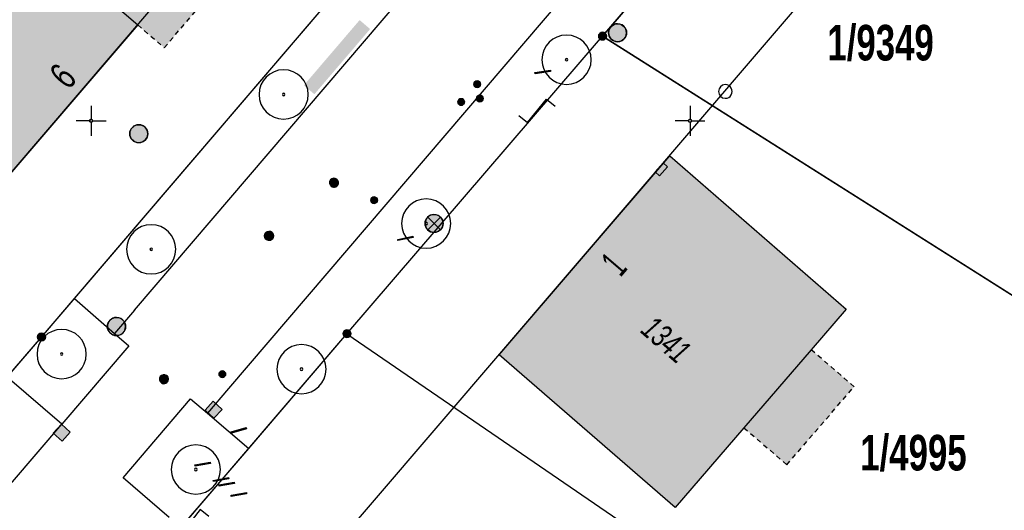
# Model space of a CAD drawing. Header units: metres. Extents: x 2695560 to 2696939, y 1260491 to 1262050.
# Tile 645 of 656: x 2696148 to 2696189, y 1261184 to 1261204. Entities that reach past the tile are written whole.
import ezdxf

# ---------------------------------------------------------------- set-up
doc = ezdxf.new("R2010")
doc.units = ezdxf.units.M
doc.linetypes.add('AUSGEZOGEN', pattern=[0])
doc.linetypes.add('VERDECKT2_S2', pattern=[0.36, 0.2, -0.16])
for name, color, linetype in [('XR$1$AV_Flächen (EO)', 7, 'AUSGEZOGEN'), ('XR$1$AV_Gebäudeflächen (BB)', 7, 'AUSGEZOGEN'), ('XR$1$AV_Gebäudeflächen (EO)', 7, 'AUSGEZOGEN'), ('XR$1$AV_Grenzpunkte', 7, 'AUSGEZOGEN'), ('XR$1$AV_Grundstück-Nr.', 7, 'AUSGEZOGEN'), ('XR$1$AV_Haus-Nr.', 7, 'AUSGEZOGEN'), ('XR$1$AV_Koordinatennetzpunkte', 7, 'AUSGEZOGEN'), ('XR$1$AV_Linien (BB)', 7, 'AUSGEZOGEN'), ('XR$1$AV_Versicherung-Nr.', 7, 'AUSGEZOGEN'), ('XR$1$AW_LK_Schachtdeckel', 24, 'AUSGEZOGEN'), ('XR$1$AW_LK_Zwischenpunkt', 24, 'AUSGEZOGEN'), ('XR$1$EW_LK_Knoten', 1, 'AUSGEZOGEN'), ('XR$1$FM_LK_SW_TRASSEKNOTEN', 94, 'AUSGEZOGEN'), ('XR$1$GA_LK_Rohrleitungsteil', 32, 'AUSGEZOGEN'), ('XR$1$GR_Baum', 94, 'AUSGEZOGEN'), ('XR$1$Liegenschaftsgrenzen', 7, 'AUSGEZOGEN'), ('XR$1$PFAV', 255, 'AUSGEZOGEN'), ('XR$1$PFAW', 255, 'AUSGEZOGEN'), ('XR$1$PFEW', 255, 'AUSGEZOGEN'), ('XR$1$PFWA', 255, 'AUSGEZOGEN'), ('XR$1$RAEW', 8, 'AUSGEZOGEN'), ('XR$1$RP_Abstandslinie', 7, 'AUSGEZOGEN'), ('XR$1$WA_LK_Absperrarmatur', 171, 'AUSGEZOGEN'), ('XR$1$WA_LK_Rohrleitungsteil', 171, 'AUSGEZOGEN')]:
    doc.layers.add(name, color=color, linetype=linetype)
doc.styles.add('ARIAL', font='arial.ttf')

# ---------------------------------------------------------------- blocks, each defined once
blk = doc.blocks.new('COMPLEXOBJECT_624')
at = {"layer": 'XR$1$AV_Linien (BB)', "color": 7, "linetype": 'AUSGEZOGEN', "transparency": 33554687}
blk.add_lwpolyline([(6085.67, 11113.677), (6117.292, 11150.599), (6148.779, 11187.343)], dxfattribs=at)
blk = doc.blocks.new('BAV15')
at = {"layer": 'XR$1$PFAV', "transparency": 33554687}
blk.add_hatch(color=7, dxfattribs=at).paths.add_polyline_path([(0.5, 0), (0.49, 0.1), (0.46, 0.2), (0.41, 0.29), (0.34, 0.36), (0.26, 0.42), (0.17, 0.47), (0.08, 0.49), (-0.03, 0.5), (-0.13, 0.48), (-0.22, 0.45), (-0.31, 0.4), (-0.38, 0.33), (-0.44, 0.24), (-0.48, 0.15), (-0.5, 0.05), (-0.5, -0.05), (-0.48, -0.15), (-0.44, -0.24), (-0.38, -0.33), (-0.31, -0.4), (-0.22, -0.45), (-0.13, -0.48), (-0.03, -0.5), (0.08, -0.49), (0.17, -0.47), (0.26, -0.42), (0.34, -0.36), (0.41, -0.29), (0.46, -0.2), (0.49, -0.1)])
at = {"color": 7, "transparency": 33554687}
for start, end in [(90, 270), (270, 90)]:
    blk.add_arc((0, 0), 0.5, start, end, dxfattribs=at)
at = {"layer": 'XR$1$PFAV', "transparency": 33554687}
blk.add_circle((0, 0), 0.5, dxfattribs=at)
blk = doc.blocks.new('BAV2041')
at = {"color": 7, "transparency": 33554687}
for p, q in [((0, 0.5), (0, 0.05)), ((-0.05, 0), (-0.5, 0)), ((0.05, 0), (0.5, 0)), ((0, -0.05), (0, -0.5))]:
    blk.add_line(p, q, dxfattribs=at)
blk.add_circle((0, 0), 0.05, dxfattribs=at)
for start, end in [(90, 270), (270, 90)]:
    blk.add_arc((0, 0), 0.05, start, end, dxfattribs=at)
blk = doc.blocks.new('WBGR1')
at = {"color": 94, "transparency": 33554687}
for radius, start, end in [(1, 90, 270), (1, 270, 90), (0.05, 90, 270), (0.05, 270, 90)]:
    blk.add_arc((0, 0), radius, start, end, dxfattribs=at)
blk = doc.blocks.new('BAW2093')
at = {"transparency": 33554687}
blk.add_lwpolyline([(-0.375, -0.5), (0, -0.5), (0, 0.5), (0.375, 0.5)], dxfattribs=at)
blk = doc.blocks.new('BAW2082')
at = {"layer": 'XR$1$PFAW', "transparency": 33554687}
blk.add_hatch(color=7, dxfattribs=at).paths.add_polyline_path([(0.509, -0.003), (0.499, 0.098), (0.469, 0.194), (0.42, 0.283), (0.354, 0.359), (0.274, 0.421), (0.183, 0.466), (0.085, 0.491), (-0.016, 0.496), (-0.116, 0.481), (-0.211, 0.446), (-0.297, 0.392), (-0.37, 0.323), (-0.428, 0.24), (-0.468, 0.147), (-0.488, 0.047), (-0.488, -0.054), (-0.468, -0.153), (-0.428, -0.246), (-0.37, -0.329), (-0.297, -0.398), (-0.211, -0.452), (-0.116, -0.487), (-0.016, -0.502), (0.085, -0.497), (0.183, -0.472), (0.274, -0.427), (0.354, -0.366), (0.42, -0.289), (0.469, -0.2), (0.499, -0.104)])
at = {"transparency": 33554687}
for start, end in [(91.1948, 268.8052), (268.8052, 91.1948)]:
    blk.add_arc((0.01, 0), 0.5, start, end, dxfattribs=at)
at = {"layer": 'XR$1$PFAW', "transparency": 33554687}
blk.add_circle((0.009, -0.003), 0.5, dxfattribs=at)
blk = doc.blocks.new('BAW2089')
at = {"layer": 'XR$1$PFAW', "transparency": 33554687}
blk.add_hatch(color=7, dxfattribs=at).paths.add_polyline_path([(-0.5, 0.5), (-0.5, -0.5), (0.5, -0.5), (0.5, 0.5)])
at = {"transparency": 33554687}
blk.add_lwpolyline([(-0.5, 0.5), (0.5, 0.5), (0.5, -0.5), (-0.5, -0.5), (-0.5, 0.5)], close=True, dxfattribs=at)
at = {"layer": 'XR$1$PFAW', "transparency": 33554687}
blk.add_lwpolyline([(-0.5, 0.5), (0.5, 0.5), (0.5, -0.5), (-0.5, -0.5), (-0.5, 0.5)], close=True, dxfattribs=at)
blk = doc.blocks.new('BAW2088')
at = {"layer": 'XR$1$PFAW', "transparency": 33554687}
blk.add_hatch(color=253, dxfattribs=at).paths.add_polyline_path([(0.51, 0), (0.5, 0.101), (0.47, 0.197), (0.421, 0.286), (0.355, 0.362), (0.275, 0.424), (0.184, 0.469), (0.086, 0.494), (-0.015, 0.499), (-0.115, 0.484), (-0.21, 0.449), (-0.296, 0.395), (-0.369, 0.326), (-0.427, 0.243), (-0.467, 0.15), (-0.487, 0.051), (-0.487, -0.051), (-0.467, -0.15), (-0.427, -0.243), (-0.369, -0.326), (-0.296, -0.395), (-0.21, -0.449), (-0.115, -0.484), (-0.015, -0.499), (0.086, -0.494), (0.184, -0.469), (0.275, -0.424), (0.355, -0.362), (0.421, -0.286), (0.47, -0.197), (0.5, -0.101)])
at = {"transparency": 33554687}
for start, end in [(91.1948, 268.8052), (268.8052, 91.1948)]:
    blk.add_arc((0.01, 0), 0.5, start, end, dxfattribs=at)
at = {"layer": 'XR$1$PFAW', "transparency": 33554687}
blk.add_circle((0.01, 0), 0.5, dxfattribs=at)
blk = doc.blocks.new('BWA2013')
at = {"true_color": 0x000000, "transparency": 33554687}
blk.add_hatch(color=18, dxfattribs=at).paths.add_polyline_path([(-0.291, -0.409), (0.352, 0.357), (0.291, 0.409), (-0.352, -0.357)])
at = {"transparency": 33554687}
blk.add_lwpolyline([(-0.291, -0.409), (-0.352, -0.357), (0.291, 0.409), (0.352, 0.357), (-0.291, -0.409)], close=True, dxfattribs=at)
blk = doc.blocks.new('BWA965')
at = {"layer": 'XR$1$PFWA', "transparency": 33554687}
blk.add_hatch(color=7, dxfattribs=at).paths.add_polyline_path([(0, 0.5), (-0.05, 0.5), (-0.1, 0.49), (-0.15, 0.48), (-0.2, 0.46), (-0.24, 0.44), (-0.29, 0.41), (-0.33, 0.38), (-0.36, 0.34), (-0.4, 0.31), (-0.42, 0.26), (-0.45, 0.22), (-0.47, 0.17), (-0.48, 0.13), (-0.49, 0.08), (-0.5, 0.03), (-0.5, -0.03), (-0.49, -0.08), (-0.48, -0.13), (-0.47, -0.17), (-0.45, -0.22), (-0.42, -0.26), (-0.4, -0.31), (-0.36, -0.34), (-0.33, -0.38), (-0.29, -0.41), (-0.24, -0.44), (-0.2, -0.46), (-0.15, -0.48), (-0.1, -0.49), (-0.05, -0.5), (0, -0.5), (0.05, -0.5), (0.1, -0.49), (0.15, -0.48), (0.2, -0.46), (0.24, -0.44), (0.29, -0.41), (0.33, -0.38), (0.36, -0.34), (0.4, -0.31), (0.42, -0.26), (0.45, -0.22), (0.47, -0.17), (0.48, -0.13), (0.49, -0.08), (0.5, -0.03), (0.5, 0.03), (0.49, 0.08), (0.48, 0.13), (0.47, 0.17), (0.45, 0.22), (0.42, 0.26), (0.4, 0.31), (0.36, 0.34), (0.33, 0.38), (0.29, 0.41), (0.24, 0.44), (0.2, 0.46), (0.15, 0.48), (0.1, 0.49), (0.05, 0.5)])
at = {"transparency": 33554687}
blk.add_line((0, 0.5), (0, -0.5), dxfattribs=at)
for start, end in [(90, 270), (270, 90)]:
    blk.add_arc((0, 0), 0.5, start, end, dxfattribs=at)
blk = doc.blocks.new('BWA2012')
at = {"layer": 'XR$1$PFWA', "transparency": 33554687}
blk.add_hatch(color=7, dxfattribs=at).paths.add_polyline_path([(0.5, 0), (0.49, 0.1), (0.46, 0.2), (0.41, 0.29), (0.34, 0.36), (0.26, 0.42), (0.17, 0.47), (0.08, 0.49), (-0.03, 0.5), (-0.13, 0.48), (-0.22, 0.45), (-0.31, 0.4), (-0.38, 0.33), (-0.44, 0.24), (-0.48, 0.15), (-0.5, 0.05), (-0.5, -0.05), (-0.48, -0.15), (-0.44, -0.24), (-0.38, -0.33), (-0.31, -0.4), (-0.22, -0.45), (-0.13, -0.48), (-0.03, -0.5), (0.08, -0.49), (0.17, -0.47), (0.26, -0.42), (0.34, -0.36), (0.41, -0.29), (0.46, -0.2), (0.49, -0.1)])
at = {"transparency": 33554687}
blk.add_line((0.35, 0.35), (-0.35, -0.35), dxfattribs=at)
for start, end in [(45, 225), (225, 45)]:
    blk.add_arc((0, 0), 0.5, start, end, dxfattribs=at)
at = {"layer": 'XR$1$PFWA', "transparency": 33554687}
blk.add_circle((0, 0), 0.5, dxfattribs=at)
blk = doc.blocks.new('BGA2013')
at = {"transparency": 33554687}
blk.add_hatch(color=36, dxfattribs=at).paths.add_polyline_path([(-0.291, -0.409), (0.352, 0.357), (0.291, 0.409), (-0.352, -0.357)])
at = {"color": 32, "transparency": 33554687}
blk.add_lwpolyline([(-0.291, -0.409), (-0.352, -0.357), (0.291, 0.409), (0.352, 0.357), (-0.291, -0.409)], close=True, dxfattribs=at)
blk = doc.blocks.new('BEWLP2549_S')
at = {"layer": 'XR$1$PFEW', "transparency": 33554687}
blk.add_hatch(color=7, dxfattribs=at).paths.add_polyline_path([(0.5, 0), (0.49, 0.101), (0.459, 0.197), (0.41, 0.286), (0.344, 0.362), (0.264, 0.424), (0.174, 0.469), (0.076, 0.494), (-0.025, 0.499), (-0.125, 0.484), (-0.22, 0.449), (-0.306, 0.395), (-0.379, 0.326), (-0.437, 0.243), (-0.477, 0.15), (-0.497, 0.051), (-0.497, -0.051), (-0.477, -0.15), (-0.437, -0.243), (-0.379, -0.326), (-0.306, -0.395), (-0.22, -0.449), (-0.125, -0.484), (-0.025, -0.499), (0.076, -0.494), (0.174, -0.469), (0.264, -0.424), (0.344, -0.362), (0.41, -0.286), (0.459, -0.197), (0.49, -0.101)])
at = {"color": 1, "transparency": 33554687}
for p, q in [((0.354, -0.354), (-0.354, 0.354)), ((-0.354, -0.354), (0.354, 0.354))]:
    blk.add_line(p, q, dxfattribs=at)
for start, end in [(91.3809, 268.6191), (268.6191, 91.3809)]:
    blk.add_arc((0, 0), 0.5, start, end, dxfattribs=at)
at = {"layer": 'XR$1$PFEW', "transparency": 33554687}
blk.add_circle((0, 0), 0.5, dxfattribs=at)
blk = doc.blocks.new('BEW957')
at = {"layer": 'XR$1$RAEW', "transparency": 33554687}
blk.add_hatch(color=1, dxfattribs=at).paths.add_polyline_path([(-0.5, 0), (-0.5, -0.05), (-0.49, -0.1), (-0.48, -0.15), (-0.46, -0.2), (-0.44, -0.24), (-0.41, -0.29), (-0.38, -0.33), (-0.34, -0.36), (-0.31, -0.4), (-0.26, -0.42), (-0.22, -0.45), (-0.17, -0.47), (-0.13, -0.48), (-0.08, -0.49), (-0.03, -0.5), (0.03, -0.5), (0.08, -0.49), (0.13, -0.48), (0.17, -0.47), (0.22, -0.45), (0.26, -0.42), (0.31, -0.4), (0.34, -0.36), (0.38, -0.33), (0.41, -0.29), (0.44, -0.24), (0.46, -0.2), (0.48, -0.15), (0.49, -0.1), (0.5, -0.05), (0.5, 0), (0.5, 0.05), (0.49, 0.1), (0.48, 0.15), (0.46, 0.2), (0.44, 0.24), (0.41, 0.29), (0.38, 0.33), (0.34, 0.36), (0.31, 0.4), (0.26, 0.42), (0.22, 0.45), (0.17, 0.47), (0.13, 0.48), (0.08, 0.49), (0.03, 0.5), (-0.03, 0.5), (-0.08, 0.49), (-0.13, 0.48), (-0.17, 0.47), (-0.22, 0.45), (-0.26, 0.42), (-0.31, 0.4), (-0.34, 0.36), (-0.38, 0.33), (-0.41, 0.29), (-0.44, 0.24), (-0.46, 0.2), (-0.48, 0.15), (-0.49, 0.1), (-0.5, 0.05)])
at = {"color": 1, "transparency": 33554687}
for start, end in [(90, 180), (180, 270), (0, 90), (270, 0)]:
    blk.add_arc((0, 0), 0.5, start, end, dxfattribs=at)
at = {"layer": 'XR$1$RAEW', "color": 1, "transparency": 33554687}
blk.add_circle((0, 0), 0.5, dxfattribs=at)
blk = doc.blocks.new('BEWLP2514')
at = {"layer": 'XR$1$PFEW', "transparency": 33554687}
blk.add_hatch(color=7, dxfattribs=at).paths.add_polyline_path([(0.5, 0), (-0.5, 0), (-0.5, -0.5), (0.5, -0.5)])
at = {"color": 1, "transparency": 33554687}
blk.add_lwpolyline([(-0.5, 0), (0.5, 0), (0.5, -0.5), (-0.5, -0.5), (-0.5, 0)], close=True, dxfattribs=at)
at = {"layer": 'XR$1$PFEW', "transparency": 33554687}
for p, q in [((-0.5, -0.5), (-0.5, 0)), ((-0.5, 0), (0.5, 0)), ((0.5, 0), (0.5, -0.5)), ((0.5, -0.5), (-0.5, -0.5))]:
    blk.add_line(p, q, dxfattribs=at)
blk = doc.blocks.new('BWFM16')
at = {"color": 94, "transparency": 33554687}
for start, end in [(91.19481, 268.80519), (268.80519, 91.19481)]:
    blk.add_arc((0.01, 0), 0.5, start, end, dxfattribs=at)

msp = doc.modelspace()

# ---------------------------------------------------------------- hatches: boundary and pattern name
at = {"transparency": 33554687}
msp.add_hatch(color=7, dxfattribs=at).paths.add_polyline_path([(2696159.853, 1261201.291), (2696160.291, 1261200.916), (2696162.617, 1261203.633), (2696162.179, 1261204.008)])
at = {"layer": 'XR$1$AV_Gebäudeflächen (BB)', "true_color": 0xd2d2d2, "transparency": 33554687}
for points in [[(2696156.124, 1261207.554), (2696145.876, 1261216.353), (2696141.347, 1261220.242), (2696145.192, 1261224.781), (2696147.654, 1261227.687), (2696138.094, 1261235.849), (2696124.483, 1261219.959), (2696125.657, 1261218.954), (2696122.785, 1261215.598), (2696121.611, 1261216.603), (2696121.284, 1261216.221), (2696141.9, 1261198.56), (2696142.911, 1261199.737), (2696146.275, 1261196.847), (2696145.264, 1261195.67), (2696145.645, 1261195.341), (2696152.916, 1261203.806), (2696151.784, 1261204.777), (2696154.665, 1261208.136), (2696155.797, 1261207.165)], [(2696168.008, 1261190.047), (2696175.356, 1261183.687), (2696178.222, 1261187.007), (2696181.033, 1261190.261), (2696182.49, 1261191.949), (2696175.122, 1261198.34)]]:
    msp.add_hatch(color=254, dxfattribs=at).paths.add_polyline_path(points)
at = {"layer": 'XR$1$AV_Gebäudeflächen (EO)', "true_color": 0xebebeb, "transparency": 33554687}
for points in [[(2696155.797, 1261207.165), (2696154.665, 1261208.136), (2696151.784, 1261204.777), (2696152.916, 1261203.806), (2696154.024, 1261202.855), (2696156.905, 1261206.214)], [(2696178.222, 1261187.007), (2696180.009, 1261185.464), (2696182.819, 1261188.719), (2696181.033, 1261190.261)]]:
    msp.add_hatch(color=7, dxfattribs=at).paths.add_polyline_path(points)

# ---------------------------------------------------------------- linework, layer by layer
at = {"layer": 'XR$1$AV_Flächen (EO)', "color": 7, "linetype": 'AUSGEZOGEN', "transparency": 33554687}
msp.add_line((2696181.033, 1261190.261), (2696178.222, 1261187.007), dxfattribs=at)
msp.add_lwpolyline([(2696155.797, 1261207.165), (2696154.665, 1261208.136), (2696151.784, 1261204.777), (2696152.916, 1261203.806)], dxfattribs=at)
at = {"layer": 'XR$1$AV_Flächen (EO)', "color": 7, "linetype": 'VERDECKT2_S2', "transparency": 33554687}
for points in [[(2696152.916, 1261203.806), (2696154.024, 1261202.855), (2696156.905, 1261206.214), (2696155.797, 1261207.165)], [(2696178.222, 1261187.007), (2696180.009, 1261185.464), (2696182.819, 1261188.719), (2696181.033, 1261190.261)]]:
    msp.add_lwpolyline(points, dxfattribs=at)
at = {"layer": 'XR$1$AV_Linien (BB)', "color": 7, "linetype": 'AUSGEZOGEN', "transparency": 33554687}
for p, q in [((2696152.78, 1261191.914), (2696178.072, 1261221.461)), ((2696181.632, 1261217.791), (2696156.705, 1261188.643)), ((2696172.32, 1261203.34), (2696179.526, 1261211.743)), ((2696150.273, 1261192.395), (2696160.24, 1261204.039)), ((2696150.273, 1261192.395), (2696151.949, 1261190.944)), ((2696152.78, 1261191.914), (2696151.949, 1261190.944)), ((2696149.749, 1261187.153), (2696147.463, 1261189.114)), ((2696156.705, 1261188.643), (2696155.824, 1261187.613)), ((2696155.824, 1261187.613), (2696157.548, 1261186.148)), ((2696154.716, 1261182.847), (2696157.548, 1261186.148))]:
    msp.add_line(p, q, dxfattribs=at)
for points in [[(2696156.124, 1261207.554), (2696155.797, 1261207.165), (2696154.665, 1261208.136), (2696151.784, 1261204.777), (2696152.916, 1261203.806), (2696145.645, 1261195.341), (2696145.264, 1261195.67), (2696146.275, 1261196.847), (2696142.911, 1261199.737), (2696141.9, 1261198.56), (2696121.284, 1261216.221), (2696121.611, 1261216.603), (2696122.785, 1261215.598), (2696125.657, 1261218.954), (2696124.483, 1261219.959), (2696138.094, 1261235.849), (2696147.654, 1261227.687)], [(2696157.548, 1261186.148), (2696161.65, 1261190.93), (2696172.32, 1261203.34)], [(2696184.67, 1261175.16), (2696194.47, 1261189.34), (2696172.32, 1261203.34)], [(2696147.463, 1261189.114), (2696148.9, 1261190.79), (2696150.273, 1261192.395)], [(2696151.949, 1261190.944), (2696152.544, 1261190.429), (2696149.749, 1261187.153)], [(2696154.23, 1261183.266), (2696152.313, 1261184.921), (2696155.116, 1261188.214), (2696155.824, 1261187.613)]]:
    msp.add_lwpolyline(points, dxfattribs=at)
msp.add_lwpolyline([(2696168.008, 1261190.047), (2696175.122, 1261198.34), (2696182.49, 1261191.949), (2696181.033, 1261190.261), (2696178.222, 1261187.007), (2696175.356, 1261183.687), (2696168.008, 1261190.047)], close=True, dxfattribs=at)
at = {"layer": 'XR$1$Liegenschaftsgrenzen', "color": 7, "linetype": 'AUSGEZOGEN', "transparency": 33554687}
for p, q in [((2696179.526, 1261211.743), (2696172.32, 1261203.34)), ((2696161.65, 1261190.93), (2696172.32, 1261203.34)), ((2696172.32, 1261203.34), (2696194.47, 1261189.34)), ((2696150, 1261177.35), (2696161.65, 1261190.93)), ((2696161.65, 1261190.93), (2696173.49, 1261182.82))]:
    msp.add_line(p, q, dxfattribs=at)
msp.add_lwpolyline([(2696147.425, 1261189.069), (2696148.9, 1261190.79), (2696164.196, 1261208.661)], dxfattribs=at)
at = {"layer": 'XR$1$RP_Abstandslinie', "color": 7, "linetype": 'AUSGEZOGEN', "transparency": 33554687}
for points in [[(2695964.57, 1261225.99), (2695993.28, 1261199.95), (2696022.91, 1261173.08), (2696052.53, 1261146.2), (2696081.23, 1261120.16), (2696106.53, 1261149.69), (2696139.06, 1261187.66), (2696176.2, 1261231)], [(2696192.44, 1261218.59), (2696154.56, 1261174.39), (2696186.58, 1261152.53), (2696219.62, 1261129.98), (2696252.53, 1261107.52), (2696281.52, 1261150.45)]]:
    msp.add_lwpolyline(points, dxfattribs=at)

# ---------------------------------------------------------------- block references
at = {"layer": 'XR$1$AV_Grenzpunkte', "color": 7, "linetype": 'AUSGEZOGEN', "lineweight": -3, "transparency": 33554687, "xscale": 0.3249999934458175, "yscale": 0.3249999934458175}
for p in [(2696172.32, 1261203.34), (2696148.9, 1261190.79), (2696161.65, 1261190.93)]:
    msp.add_blockref('BAV15', p, dxfattribs=at)
at = {"layer": 'XR$1$AV_Koordinatennetzpunkte', "color": 7, "linetype": 'AUSGEZOGEN', "lineweight": -3, "transparency": 33554687, "xscale": 1.25, "yscale": 1.25}
for p in [(2696150.97, 1261199.81), (2696175.97, 1261199.81)]:
    msp.add_blockref('BAV2041', p, dxfattribs=at)
at = {"layer": 'XR$1$AV_Linien (BB)', "color": 7, "linetype": 'AUSGEZOGEN', "lineweight": -3, "transparency": 33554687}
msp.add_blockref('COMPLEXOBJECT_624', (2690000.97, 1249999.81), dxfattribs=at)
at = {"layer": 'XR$1$AW_LK_Schachtdeckel', "color": 24, "linetype": 'AUSGEZOGEN', "lineweight": -3, "transparency": 33554687}
for name, p, xscale, yscale in [('BAW2082', (2696172.941, 1261203.48), 0.7499999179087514, 0.7499999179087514), ('BAW2082', (2696152.952, 1261199.271), 0.7499999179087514, 0.7499999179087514), ('BAW2088', (2696152.024, 1261191.229), 0.7578193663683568, 0.7578193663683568)]:
    msp.add_blockref(name, p, dxfattribs=dict(at, xscale=xscale, yscale=yscale))
at = {"layer": 'XR$1$AW_LK_Schachtdeckel', "color": 24, "linetype": 'AUSGEZOGEN', "lineweight": -3, "transparency": 33554687, "xscale": 0.5000000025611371, "yscale": 0.5000000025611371}
for p, rotation in [((2696156.081, 1261187.757), 316.8836122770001), ((2696149.744, 1261186.804), 317.665449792)]:
    msp.add_blockref('BAW2089', p, dxfattribs=dict(at, rotation=rotation))
at = {"layer": 'XR$1$AW_LK_Zwischenpunkt', "color": 24, "linetype": 'AUSGEZOGEN', "lineweight": -3, "transparency": 33554687, "xscale": 1.250000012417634, "yscale": 1.250000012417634}
for p, rotation in [((2696169.584, 1261200.226), 320.964270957), ((2696155.134, 1261183.104), 142.339134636)]:
    msp.add_blockref('BAW2093', p, dxfattribs=dict(at, rotation=rotation))
at = {"layer": 'XR$1$EW_LK_Knoten', "color": 1, "linetype": 'AUSGEZOGEN', "lineweight": -3, "transparency": 33554687}
for name, p, xscale, yscale in [('BEW957', (2696167.086, 1261201.339), 0.2749999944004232, 0.2749999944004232), ('BEW957', (2696167.195, 1261200.742), 0.2749999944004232, 0.2749999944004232), ('BEW957', (2696166.421, 1261200.592), 0.2749999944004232, 0.2749999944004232), ('BEW957', (2696162.781, 1261196.502), 0.2749999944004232, 0.2749999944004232), ('BEWLP2549_S', (2696165.286, 1261195.527), 0.749999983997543, 0.749999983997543), ('BEW957', (2696156.448, 1261189.245), 0.2749999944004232, 0.2749999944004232)]:
    msp.add_blockref(name, p, dxfattribs=dict(at, xscale=xscale, yscale=yscale))
at = {"layer": 'XR$1$EW_LK_Knoten', "color": 1, "linetype": 'AUSGEZOGEN', "lineweight": -3, "transparency": 33554687, "xscale": 0.4999999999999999, "yscale": 0.4999999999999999, "rotation": 48.81420000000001}
msp.add_blockref('BEWLP2514', (2696174.679, 1261197.866), dxfattribs=at)
at = {"layer": 'XR$1$FM_LK_SW_TRASSEKNOTEN', "color": 94, "linetype": 'AUSGEZOGEN', "lineweight": -3, "transparency": 33554687, "xscale": 0.5706289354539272, "yscale": 0.5706289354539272}
msp.add_blockref('BWFM16', (2696177.44, 1261201.03), dxfattribs=at)
at = {"layer": 'XR$1$GA_LK_Rohrleitungsteil', "color": 32, "linetype": 'AUSGEZOGEN', "lineweight": -3, "transparency": 33554687, "xscale": 0.6499999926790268}
for p, yscale, rotation in [((2696169.822, 1261201.843), 0.6499999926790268, 318.4416), ((2696155.63, 1261185.488), 0.6499999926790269, 139.9437), ((2696156.395, 1261184.844), 0.6499999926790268, 139.9049999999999), ((2696156.625, 1261184.651), 0.6499999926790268, 139.9049999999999), ((2696157.137, 1261184.219), 0.6499999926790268, 139.9049999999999)]:
    msp.add_blockref('BGA2013', p, dxfattribs=dict(at, yscale=yscale, rotation=rotation))
at = {"layer": 'XR$1$GR_Baum', "color": 94, "linetype": 'AUSGEZOGEN', "lineweight": -3, "transparency": 33554687, "xscale": 1.027451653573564, "yscale": 1.027451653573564}
for p in [(2696170.817, 1261202.355), (2696159.006, 1261200.906), (2696164.958, 1261195.523), (2696153.479, 1261194.448), (2696149.74, 1261190.079), (2696159.751, 1261189.451), (2696155.342, 1261185.267)]:
    msp.add_blockref('WBGR1', p, dxfattribs=at)
at = {"layer": 'XR$1$WA_LK_Absperrarmatur', "color": 171, "linetype": 'AUSGEZOGEN', "lineweight": -3, "transparency": 33554687}
for name, p, xscale, yscale, rotation in [('BWA965', (2696161.109, 1261197.225), 0.3749999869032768, 0.3749999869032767, 322.11352539), ('BWA2012', (2696158.399, 1261195.01), 0.3749999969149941, 0.374999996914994, 138.9528700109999), ('BWA965', (2696154.011, 1261189.032), 0.3749999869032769, 0.3749999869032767, 325.6616210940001)]:
    msp.add_blockref(name, p, dxfattribs=dict(at, xscale=xscale, yscale=yscale, rotation=rotation))
at = {"layer": 'XR$1$WA_LK_Rohrleitungsteil', "color": 171, "linetype": 'AUSGEZOGEN', "lineweight": -3, "transparency": 33554687}
for p, xscale, yscale, rotation in [((2696164.093, 1261194.904), 0.6499999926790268, 0.6499999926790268, 322.11425781), ((2696157.133, 1261186.9), 0.6499999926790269, 0.6499999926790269, 325.663085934)]:
    msp.add_blockref('BWA2013', p, dxfattribs=dict(at, xscale=xscale, yscale=yscale, rotation=rotation))

# ---------------------------------------------------------------- texts
at = {"layer": 'XR$1$AV_Grundstück-Nr.', "color": 7, "transparency": 33554687, "char_height": 1.48491, "width": 4.98214, "attachment_point": 5, "style": 'ARIAL'}
for s, insert in [('\\A1;{\\fArial|i0|b1;\\H1.484908;\\W0.700000;\\C7;1/9349}\\P', (2696183.926, 1261203.045)), ('\\A1;{\\fArial|i0|b1;\\H1.484908;\\W0.700000;\\C7;1/4995}\\P', (2696185.297, 1261185.946))]:
    msp.add_mtext(s, dxfattribs=dict(at, insert=insert))
at = {"layer": 'XR$1$AV_Haus-Nr.', "color": 7, "transparency": 33554687, "char_height": 1.1621, "style": 'ARIAL'}
for s, insert, width, attachment_point, rotation in [('\\W0.68;6', (2696150.238, 1261201.283), 1.02516, 8, 48.9411), ('\\W0.57;1', (2696172.35, 1261194.208), 0.90385, 2, 49.3758)]:
    msp.add_mtext(s, dxfattribs=dict(at, insert=insert, width=width, attachment_point=attachment_point, rotation=rotation))
at = {"layer": 'XR$1$AV_Versicherung-Nr.', "color": 7, "transparency": 33554687, "insert": (2696174.968, 1261190.68), "char_height": 0.96842, "width": 2.44855, "attachment_point": 5, "rotation": 319.122, "style": 'ARIAL'}
msp.add_mtext('\\A1;{\\fArial|i1|b0;\\H0.968418;\\W0.700000;\\C7;1341}\\P', dxfattribs=at)

doc.saveas('drawing.dxf')
